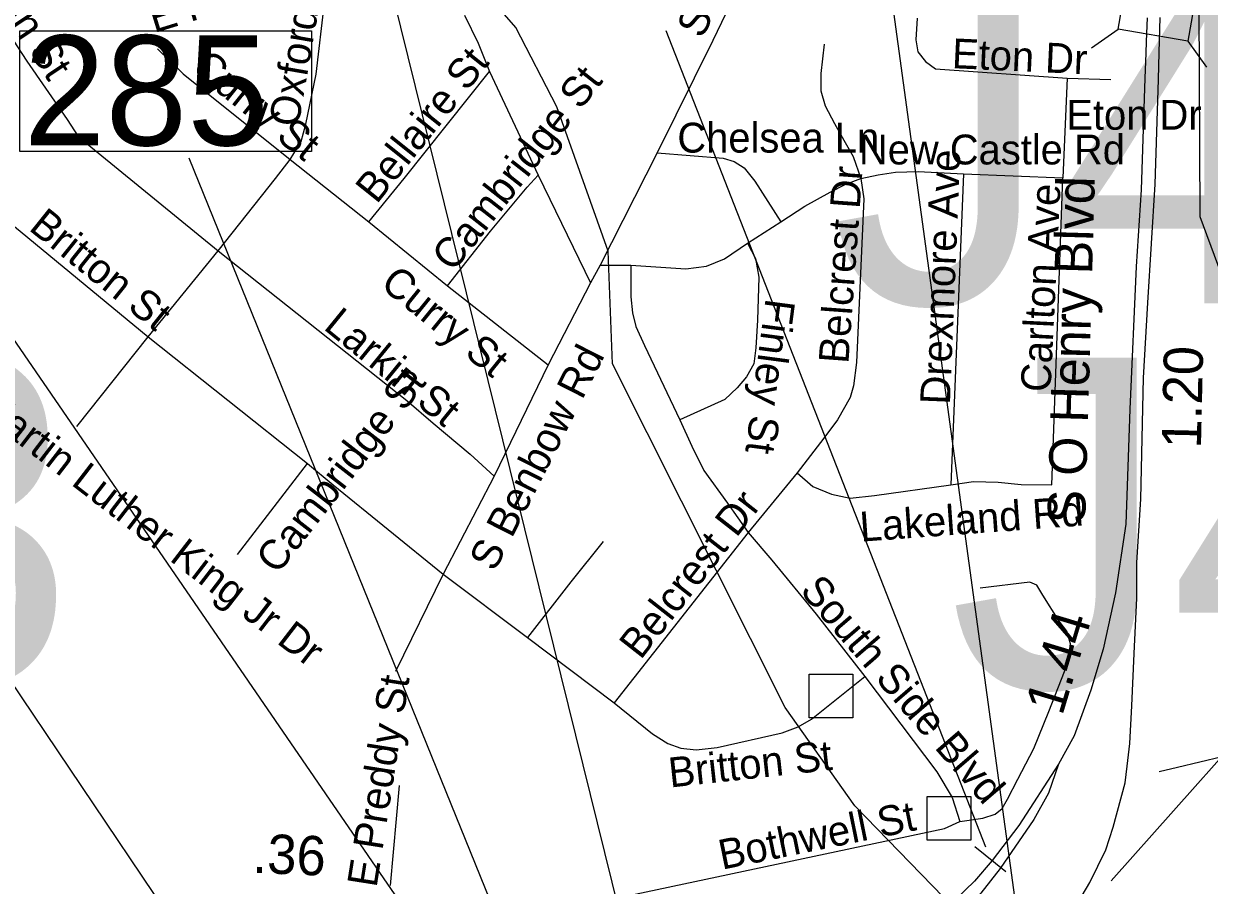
# Model space of a CAD drawing. Extents: x 1662474 to 1856135, y 779280 to 917889.
# Drawn here: x 1769369 to 1773144, y 836899 to 839642 of the extents above; entities that cross this region are included whole.
import ezdxf

# ---------------------------------------------------------------- set-up
doc = ezdxf.new("R2010")
doc.units = 0
for name, color, linetype in [('Exist Hydrographic Misc Water Feature', 7, 'Continuous'), ('Exist Road Non-System Structure Non-Sys NCDOT Attributed CELL', 7, 'Continuous'), ('Exist Road Non-System Structure Non-Sys Other Attributed CELL', 7, 'Continuous'), ('Exist Road Non-System Structure Non-Sys Other Number Label', 7, 'Continuous'), ('Exist Road Non-System Type 51', 7, 'Continuous'), ('Exist Road Non-System Type 51 Label', 7, 'Continuous'), ('Exist Road Primary Interstate Mileage Hundredths English Label', 7, 'Continuous'), ('Exist Road Primary Interstate Ramp 1 Lane Attributed', 7, 'Continuous'), ('Exist Road Primary Interstate Structure Culvert Number Label', 7, 'Continuous'), ('Exist Road Primary Interstate Structure Ovrhead Sign CELL', 7, 'Continuous'), ('Exist Road Primary Interstate Structure Standard Bridge Number Label', 7, 'Continuous'), ('Exist Road Primary US Divided Attributed', 7, 'Continuous'), ('Exist Road Primary US Label', 7, 'Continuous'), ('Exist Road Primary US Mileage Hundredths English Label', 7, 'Continuous'), ('Exist Road Primary US Structure Ovrhead Sign CELL', 7, 'Continuous'), ('Exist Road Secondary Structure Standard Bridge Number Label', 7, 'Continuous'), ('Scratch_Level_2', 7, 'Continuous')]:
    doc.layers.add(name, color=color, linetype=linetype)

msp = doc.modelspace()

# ---------------------------------------------------------------- linework, layer by layer
at = {"layer": 'Exist Hydrographic Misc Water Feature'}
for points in [[(1774623.6, 836236.3), (1774618.1, 836272), (1774535.1, 836349.2), (1774339.5, 836605.7), (1774110.2, 837303.1), (1773747.1, 837763.5), (1773319.1, 838477.9), (1773115.1, 839026.9), (1773109.2, 840369.5), (1773027.1, 840489.4), (1772827, 840539.4), (1772539.1, 840893.2), (1772094.1, 841578.4), (1771795, 841755.2), (1771573.1, 842009.2), (1771458.1, 842293.8), (1771367, 842377.7), (1770976, 842464.5)], [(1772826.2, 836262.6), (1772495, 836617.2), (1772438, 836716.9), (1772016, 837152.2), (1771794.2, 837465.3), (1771244, 838559.7), (1771230.1, 838917.6), (1771067, 839377.2), (1770936, 839629.4), (1770878, 839696.2), (1770478.9, 839815.9), (1770380.1, 839877.1), (1770380.1, 839959.1), (1770413.9, 840027.3), (1770399, 840126.1), (1770307.9, 840328.2), (1769787.9, 840929.6), (1769549, 841259.5), (1769517, 841342.2), (1769087.1, 841794.1)]]:
    msp.add_lwpolyline(points, dxfattribs=at)
at = {"layer": 'Exist Road Non-System Structure Non-Sys NCDOT Attributed CELL'}
for p, q in [((1772769.5, 839565.2), (1772853.6, 839624.4)), ((1773075.6, 839585.8), (1773135.2, 839503.5))]:
    msp.add_line(p, q, dxfattribs=at)
msp.add_lwpolyline([(1772871.6, 839728.1), (1773093.7, 839689.5), (1773075.6, 839585.8), (1772853.6, 839624.4)], close=True, dxfattribs=at)
at = {"layer": 'Exist Road Non-System Structure Non-Sys Other Attributed CELL'}
for points in [[(1771870, 837571.2), (1772009, 837571.2), (1772009, 837432.1), (1771870, 837432.1)], [(1772245.5, 837182.4), (1772384.5, 837182.4), (1772384.5, 837043.3), (1772245.5, 837043.3)]]:
    msp.add_lwpolyline(points, close=True, dxfattribs=at)
at = {"layer": 'Exist Road Non-System Type 51'}
for p, q in [((1771563.4, 839588.9), (1771386, 839230.4)), ((1770852.6, 839490.2), (1771007, 839159.9)), ((1772691.5, 839469), (1772677.9, 839151.7)), ((1772691.5, 839469), (1772830.9, 839464.4)), ((1771386, 839230.4), (1771204.6, 838872.9)), ((1770217.5, 839209.9), (1770467.9, 839011.2)), ((1771007, 839159.9), (1771173.4, 838817.4)), ((1772361.1, 839163.8), (1772321.6, 838174)), ((1772361.1, 839163.8), (1772677.9, 839151.7)), ((1770467.9, 839011.2), (1770718.9, 838807.9)), ((1771674.1, 838943), (1771779.9, 839011)), ((1769765.9, 838645.4), (1769988.4, 838918.4)), ((1771204.6, 838872.9), (1771173.4, 838817.4)), ((1771204.6, 838872.9), (1771302.2, 838872.9)), ((1770718.9, 838807.9), (1771039.6, 838555.9)), ((1771173.4, 838817.4), (1771039.6, 838555.9)), ((1769537.8, 838359.9), (1769765.9, 838645.4)), ((1769765.9, 838645.4), (1770272.9, 838241.8)), ((1771039.6, 838555.9), (1770867.4, 838201.4)), ((1770050.1, 837951.8), (1770272.9, 838241.8)), ((1770867.4, 838201.4), (1770704.9, 837889.8)), ((1771831.9, 838212.1), (1771675.8, 838022.6)), ((1771675.8, 838022.6), (1771249.2, 837479.9)), ((1770704.9, 837889.8), (1770553.1, 837579.5)), ((1770704.9, 837889.8), (1770973.1, 837687.9)), ((1770973.1, 837687.9), (1771249.2, 837479.9)), ((1770564.5, 837216.9), (1770535.6, 836898.4))]:
    msp.add_line(p, q, dxfattribs=at)
for points in [[(1768976.1, 840134.4), (1769144.4, 839881.9), (1769379.2, 839523.1), (1769507.4, 839337)], [(1771734.2, 839950.6), (1771703.1, 839880), (1771563.4, 839588.9)], [(1770217.5, 839209.9), (1770252.6, 839266.9), (1770267.6, 839322.6), (1770299.9, 839481.1), (1770327.2, 839708.4)], [(1770772.6, 839669.2), (1770816.1, 839579.5), (1770852.6, 839490.2)], [(1772213.5, 839659.2), (1772209.4, 839590.5), (1772216.1, 839552.8), (1772240.6, 839521.5), (1772271.9, 839498.4), (1772691.5, 839469)], [(1769794.9, 839561.4), (1769877.1, 839481.9), (1770217.5, 839209.9)], [(1771918.2, 839576.9), (1771907, 839482.9), (1771907, 839428.4), (1771920.9, 839380.6), (1771950.9, 839323.9), (1771980.5, 839270.9), (1772010.4, 839219.4), (1772034.9, 839148.9)], [(1770467.9, 839011.2), (1770580.2, 839149.1), (1770852.6, 839490.2)], [(1769507.4, 839337), (1769542.1, 839282.7), (1769988.4, 838918.4)], [(1771386, 839230.4), (1771596, 839214.2), (1771631.1, 839203.2), (1771663.6, 839182.7), (1771697.5, 839140.9), (1771779.9, 839011)], [(1769988.4, 838918.4), (1770171.4, 839148.9), (1770217.5, 839209.9)], [(1770718.9, 838807.9), (1770855.6, 838981.1), (1770971.9, 839121.8), (1771007, 839159.9)], [(1771779.9, 839011), (1771856.1, 839061.2), (1771937.1, 839105.8), (1771987.4, 839131.5), (1772034.9, 839148.9)], [(1772034.9, 839148.9), (1772044.2, 839084), (1772021.1, 838563.8), (1772011.4, 838489), (1772001.2, 838452), (1771960.2, 838381.4), (1771917, 838323.1), (1771831.9, 838212.1)], [(1772034.9, 839148.9), (1772090.1, 839161.2), (1772144.5, 839169.5), (1772217.2, 839170.9), (1772361.1, 839163.8)], [(1772321.6, 838174), (1772393.6, 838185), (1772472.1, 838182.2), (1772545, 838175.6), (1772642.6, 838174), (1772677.9, 839151.7)], [(1769301.5, 839058.8), (1769315.1, 839016.2), (1769765.9, 838645.4)], [(1769988.4, 838918.4), (1770588.6, 838442.2), (1770672.4, 838370.6), (1770790.2, 838271.9), (1770867.4, 838201.4)], [(1771302.2, 838872.9), (1771476.9, 838861.9), (1771542.9, 838869.9), (1771600.4, 838893.2), (1771674.1, 838943)], [(1771674.1, 838943), (1771698.9, 838894.5), (1771709.6, 838834.7), (1771706.1, 838697.7), (1771700.4, 838610.5), (1771693.6, 838559.1), (1771670.5, 838517.9), (1771640.6, 838482.9), (1771601.5, 838445.9), (1771457.9, 838381.4)], [(1771302.2, 838872.9), (1771302.2, 838772.7), (1771307.5, 838721.2), (1771318.2, 838677.9), (1771345.6, 838617.1), (1771457.9, 838381.4)], [(1771457.9, 838381.4), (1771497, 838297.4), (1771535.1, 838220.2), (1771609.6, 838116.2), (1771675.8, 838022.6)], [(1770272.9, 838241.8), (1770354.2, 838174.2), (1770704.9, 837889.8)], [(1771831.9, 838212.1), (1771881.8, 838168.8), (1771941.4, 838144.6), (1772000.9, 838132), (1772078.1, 838140.2), (1772321.6, 838174)], [(1771675.8, 838022.6), (1771751.6, 837934.4), (1771892.6, 837762.2), (1772046.9, 837563.5)], [(1771214.1, 837994), (1771111.1, 837865.1), (1770973.1, 837687.9)], [(1772350.2, 837102.7), (1772423.5, 837112.6), (1772462.6, 837126), (1772484.4, 837143.6), (1772502, 837173.8), (1772534.2, 837237), (1772586, 837334.7), (1772632.9, 837452.2), (1772682.6, 837580.4), (1772697.5, 837635.4), (1772702.2, 837667.5), (1772690.1, 837708.4), (1772665.8, 837739.7), (1772614.4, 837823.4), (1772595.1, 837854.9), (1772572.4, 837864.1), (1772415.1, 837845.2)], [(1771249.2, 837479.9), (1771371.4, 837381.9), (1771419.9, 837350.9), (1771461.9, 837336), (1771510.6, 837330.8), (1771577.1, 837338.4), (1771784.1, 837384.9), (1771835.6, 837403.7), (1771877.9, 837428.4), (1772046.9, 837563.5)], [(1772046.9, 837563.5), (1772277.1, 837260.1), (1772325.9, 837178.8), (1772350.2, 837102.7)], [(1772984.5, 837261.9), (1773043.4, 837275.1), (1773185.4, 837308.9)], [(1771315.6, 836871.2), (1772301.1, 837080.1), (1772350.2, 837102.7)]]:
    msp.add_lwpolyline(points, dxfattribs=at)
at = {"layer": 'Exist Road Primary Interstate Ramp 1 Lane Attributed'}
msp.add_lwpolyline([(1772664.5, 837284.7), (1772632.4, 837192.7), (1772585.4, 837109.3), (1772478.5, 836953.1), (1772416.4, 836873.9), (1772326.6, 836780.8), (1772251.8, 836712.3), (1772181.2, 836654.6), (1772080.7, 836588.2), (1771982.3, 836528.3), (1771883.9, 836472.7), (1771774.9, 836413.8)], dxfattribs=at)
at = {"layer": 'Exist Road Primary Interstate Structure Culvert Number Label'}
msp.add_line((1770481.7, 835838.1), (1768437.9, 838869.6), dxfattribs=at)
at = {"layer": 'Exist Road Primary Interstate Structure Ovrhead Sign CELL'}
msp.add_line((1771454.8, 836053.5), (1770422.4, 840226.4), dxfattribs=at)
at = {"layer": 'Exist Road Primary Interstate Structure Standard Bridge Number Label'}
for p, q in [((1772543.8, 836724.4), (1772042.4, 840388.4)), ((1772831.6, 836913.4), (1774655.3, 838966.1))]:
    msp.add_line(p, q, dxfattribs=at)
at = {"layer": 'Exist Road Primary US Divided Attributed'}
for points in [[(1772946.8, 839660.3), (1772943.4, 839585), (1772942.3, 839548.3), (1772939.2, 839468.9), (1772927.4, 839113.6), (1772910.9, 838869.5), (1772891.2, 838415.4), (1772878, 838049.2), (1772845.3, 837830.5), (1772805.9, 837650.9), (1772766.5, 837520.7), (1772714, 837375.1), (1772664.5, 837284.7)], [(1772679.5, 836765.8), (1772763.9, 836908.7), (1772814.6, 837012.4), (1772838.2, 837084), (1772876.5, 837225), (1772882.7, 837278.7), (1772891.3, 837350.3), (1772897.9, 837470.9), (1772904.5, 837637.6), (1772913.3, 837813), (1772913.3, 837927), (1772926.3, 838128.2), (1772935, 838514.3), (1772948.2, 838753.3), (1772959.9, 838942.4), (1772971.5, 839131.3), (1772982.5, 839463.9), (1772984.8, 839550.7), (1772988.2, 839661.1)], [(1772664.5, 837284.7), (1772537.4, 837090), (1772453, 836978), (1772396.1, 836912.8), (1772337.3, 836855.7), (1772217.6, 836748.7), (1772122.9, 836680.8), (1772040.1, 836624.6), (1771977.7, 836586.6), (1771920.3, 836556.1), (1771848, 836520.8), (1771734.8, 836471.7), (1771254.9, 836283.1), (1771184.5, 836254.3), (1771092.7, 836211.2)]]:
    msp.add_lwpolyline(points, dxfattribs=at)
at = {"layer": 'Exist Road Primary US Structure Ovrhead Sign CELL'}
msp.add_line((1772398.1, 837023.3), (1772496, 836943.3), dxfattribs=at)
at = {"layer": 'Exist Road Secondary Structure Standard Bridge Number Label'}
msp.add_line((1772433.1, 837020.4), (1771414.7, 839618.9), dxfattribs=at)
at = {"layer": 'Scratch_Level_2'}
for p, q in [((1771085.2, 836092.7), (1768802.4, 839416.4)), ((1771096.7, 836255.9), (1769895.9, 839213.9))]:
    msp.add_line(p, q, dxfattribs=at)
msp.add_lwpolyline([(1769356.7, 839619), (1770285.6, 839619), (1770285.6, 839234.9), (1769356.7, 839234.9)], close=True, dxfattribs=at)

# ---------------------------------------------------------------- texts
at = {"layer": 'Exist Road Non-System Structure Non-Sys Other Number Label'}
for s, p in [('J417', (1771939.5, 838751.7)), ('J423', (1766489.7, 837535.3)), ('J416', (1772315, 837529.5))]:
    msp.add_text(s, height=1049.86, dxfattribs=at).set_placement(p)
at = {"layer": 'Exist Road Non-System Type 51 Label'}
for s, rotation, p in [('S Benbow Rd', 63.9843, (1771529.6, 839591.2)), ('Larkin St', 303.4716, (1769172.8, 839873)), ('E Florida St', 17.1718, (1769784.8, 839611.8)), ('Oxford St', 80.1944, (1770243, 839310)), ('Eton Dr', 357.4056, (1772323.4, 839500.4)), ('Bellaire St', 51.303, (1770492.8, 839065.2)), ('Curry St', 321.3635, (1769899.3, 839492.2)), ('Cambridge St', 51.8599, (1770736.4, 838848.4)), ('Drexmore Ave', 87.6339, (1772318.2, 838428.2)), ('Belcrest Dr', 85.8177, (1771994.9, 838558)), ('Carlton Ave', 87.1884, (1772638.3, 838467.7)), ('Britton St', 321.2236, (1769381.9, 838987.4)), ('Curry St', 320.9645, (1770500.7, 838805.6)), ('Larkin St', 320.8096, (1770320.4, 838671.9)), ('Finley St', 262.4567, (1771731.8, 838769.9)), ('S Benbow Rd', 63.0184, (1770868.4, 837894.4)), ('Cambridge St', 52.1421, (1770176.9, 837885.8)), ('Martin Luther King Jr Dr', 322.3899, (1769209.4, 838413.4)), ('Belcrest Dr', 51.932, (1771333.4, 837614.5)), ('Lakeland Rd', 4.1596, (1772034.6, 837993.1)), ('South Side Blvd', 310.7684, (1771837.7, 837835.2)), ('E Preddy St', 81.0519, (1770492.5, 836890.1)), ('Britton St', 6.2465, (1771427.5, 837210.4)), ('Bothwell St', 11.5174, (1771592.5, 836948.7))]:
    msp.add_text(s, height=95, rotation=rotation, dxfattribs=at).set_placement(p)
for s, p in [('Eton Dr', (1772689, 839304.5)), ('Chelsea Ln', (1771450.4, 839231.6)), ('New Castle Rd', (1772028.5, 839193.9))]:
    msp.add_text(s, height=95, dxfattribs=at).set_placement(p)
at = {"layer": 'Exist Road Primary Interstate Mileage Hundredths English Label'}
msp.add_text('.36', height=125, rotation=357.5875, dxfattribs=at).set_placement((1770096.3, 836939.4))
at = {"layer": 'Exist Road Primary US Label'}
msp.add_text('S O Henry Blvd', height=120, rotation=88.3727, dxfattribs=at).set_placement((1772748.6, 838049.6))
at = {"layer": 'Exist Road Primary US Mileage Hundredths English Label'}
for s, rotation, p in [('1.20', 88.6981, (1773117.5, 838289.3)), ('1.44', 73.1608, (1772675.6, 837436.1))]:
    msp.add_text(s, height=125, rotation=rotation, dxfattribs=at).set_placement(p)
at = {"layer": 'Scratch_Level_2'}
msp.add_text('285', height=350, dxfattribs=at).set_placement((1769369.2, 839254.6))

doc.saveas('drawing.dxf')
